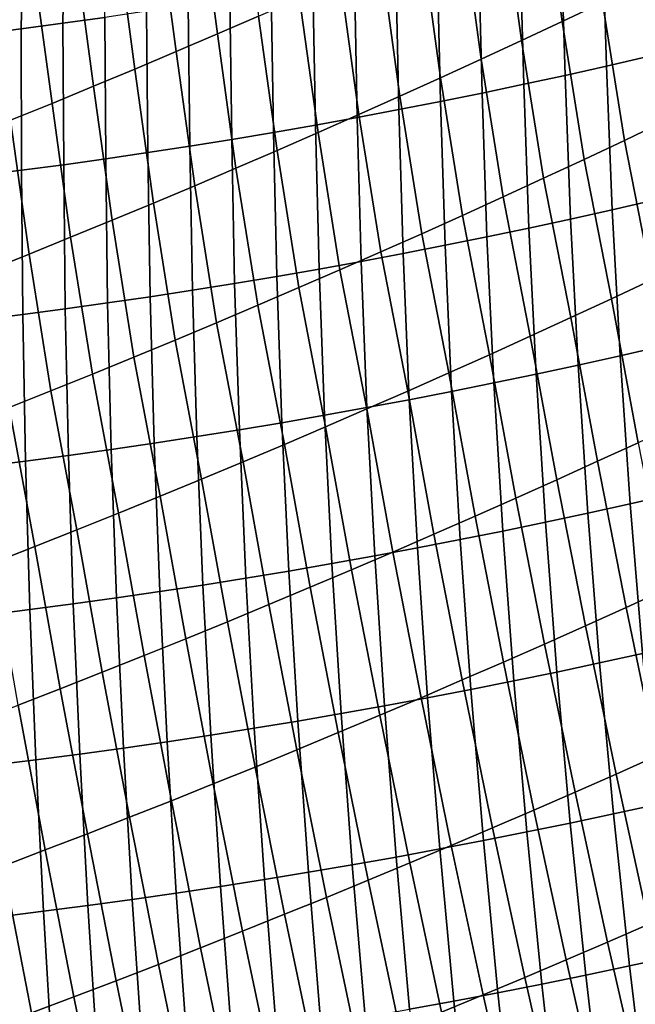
# Model space of a CAD drawing. Header units: metres. Extents: x -240 to 45, y -77 to 27.
# Tile 971 of 1056: x 23.74 to 25.24, y -28.91 to -26.5. Entities that reach past the tile are written whole.
import ezdxf

# ---------------------------------------------------------------- set-up
doc = ezdxf.new("R2010")
doc.units = ezdxf.units.M
doc.layers.add('solid_102011X2', color=7, linetype='CONTINUOUS')

msp = doc.modelspace()

# ---------------------------------------------------------------- linework, layer by layer
at = {"layer": 'solid_102011X2'}
for points in [[(25.057606, -26.508755, 81.380486), (25.013071, -26.179472, 81.171997), (25.111479, -26.132624, 81.196388), (25.155901, -26.462179, 81.405762)], [(23.846777, -26.174604, 122.054489), (23.745403, -26.188135, 122.075317), (23.738663, -26.526537, 121.911583), (23.840622, -26.512947, 121.890411)], [(23.948053, -26.160378, 122.03318), (23.846777, -26.174604, 122.054489), (23.840622, -26.512947, 121.890411), (23.942474, -26.498657, 121.868744)], [(23.745403, -26.188135, 122.075317), (23.643938, -26.20097, 122.095657), (23.636599, -26.539427, 121.932266), (23.738663, -26.526537, 121.911583)], [(24.217339, -26.539, 80.991402), (24.175179, -26.221502, 80.774216), (24.275536, -26.177916, 80.794533), (24.317598, -26.495569, 81.012527)], [(24.959061, -26.55492, 81.355621), (24.914423, -26.225904, 81.147995), (25.013071, -26.179472, 81.171997), (25.057606, -26.508755, 81.380486)], [(24.116859, -26.581991, 80.970695), (24.074612, -26.264641, 80.754303), (24.175179, -26.221502, 80.774216), (24.217339, -26.539, 80.991402)], [(24.86027, -26.600674, 81.331161), (24.815533, -26.271915, 81.124397), (24.914423, -26.225904, 81.147995), (24.959061, -26.55492, 81.355621)], [(24.016169, -26.62454, 80.950409), (23.973839, -26.307327, 80.734802), (24.074612, -26.264641, 80.754303), (24.116859, -26.581991, 80.970695)], [(25.15521, -26.274078, 121.570465), (25.166309, -26.617445, 121.414589), (25.267088, -26.594284, 121.385986), (25.255377, -26.251055, 121.542442)], [(24.761234, -26.646013, 81.307121), (24.716406, -26.317503, 81.101204), (24.815533, -26.271915, 81.124397), (24.86027, -26.600674, 81.331161)], [(25.054895, -26.296453, 121.598), (25.065365, -26.639959, 121.442703), (25.166309, -26.617445, 121.414589), (25.15521, -26.274078, 121.570465)], [(23.915266, -26.666643, 80.93055), (23.872862, -26.34956, 80.715721), (23.973839, -26.307327, 80.734802), (24.016169, -26.62454, 80.950409)], [(24.661959, -26.690935, 81.283501), (24.617046, -26.362665, 81.078415), (24.716406, -26.317503, 81.101204), (24.761234, -26.646013, 81.307121)], [(24.853825, -26.339245, 121.651627), (24.862995, -26.68302, 121.497437), (24.964258, -26.661818, 121.470322), (24.954432, -26.318178, 121.625053)], [(24.954432, -26.318178, 121.625053), (24.964258, -26.661818, 121.470322), (25.065365, -26.639959, 121.442703), (25.054895, -26.296453, 121.598)], [(24.753078, -26.359653, 121.677704), (24.761576, -26.703558, 121.524063), (24.862995, -26.68302, 121.497437), (24.853825, -26.339245, 121.651627)], [(23.814156, -26.708298, 80.911118), (23.771687, -26.391336, 80.69706), (23.872862, -26.34956, 80.715721), (23.915266, -26.666643, 80.93055)], [(24.562447, -26.735439, 81.2603), (24.517456, -26.407398, 81.056038), (24.617046, -26.362665, 81.078415), (24.661959, -26.690935, 81.283501)], [(24.652195, -26.379396, 121.7033), (24.660007, -26.723431, 121.550186), (24.761576, -26.703558, 121.524063), (24.753078, -26.359653, 121.677704)], [(23.712843, -26.749502, 80.89212), (23.670313, -26.432653, 80.67881), (23.771687, -26.391336, 80.69706), (23.814156, -26.708298, 80.911118)], [(24.551178, -26.39847, 121.728409), (24.558292, -26.742632, 121.575806), (24.660007, -26.723431, 121.550186), (24.652195, -26.379396, 121.7033)], [(24.462702, -26.77952, 81.237518), (24.417639, -26.451702, 81.034081), (24.517456, -26.407398, 81.056038), (24.562447, -26.735439, 81.2603)], [(24.450031, -26.416872, 121.753029), (24.456434, -26.761158, 121.600929), (24.558292, -26.742632, 121.575806), (24.551178, -26.39847, 121.728409)], [(25.209549, -26.798532, 81.600716), (25.155901, -26.462179, 81.405762), (25.253942, -26.415199, 81.431442), (25.307598, -26.751818, 81.627312)], [(24.247364, -26.451641, 121.800789), (24.252304, -26.796169, 121.649666), (24.354437, -26.779005, 121.625549), (24.348759, -26.434597, 121.777153)], [(24.348759, -26.434597, 121.777153), (24.354437, -26.779005, 121.625549), (24.456434, -26.761158, 121.600929), (24.450031, -26.416872, 121.753029)], [(24.145849, -26.468002, 121.823936), (24.150038, -26.812645, 121.673279), (24.252304, -26.796169, 121.649666), (24.247364, -26.451641, 121.800789)], [(24.362726, -26.823175, 81.215164), (24.317598, -26.495569, 81.012527), (24.417639, -26.451702, 81.034081), (24.462702, -26.77952, 81.237518)], [(25.11124, -26.844852, 81.574532), (25.057606, -26.508755, 81.380486), (25.155901, -26.462179, 81.405762), (25.209549, -26.798532, 81.600716)], [(23.942474, -26.498657, 121.868744), (23.945124, -26.843519, 121.718979), (24.047644, -26.82843, 121.696381), (24.044218, -26.483675, 121.846588)], [(24.044218, -26.483675, 121.846588), (24.047644, -26.82843, 121.696381), (24.150038, -26.812645, 121.673279), (24.145849, -26.468002, 121.823936)], [(23.840622, -26.512947, 121.890411), (23.842484, -26.857912, 121.741074), (23.945124, -26.843519, 121.718979), (23.942474, -26.498657, 121.868744)], [(24.262522, -26.866404, 81.193245), (24.217339, -26.539, 80.991402), (24.317598, -26.495569, 81.012527), (24.362726, -26.823175, 81.215164)], [(25.012672, -26.890772, 81.548767), (24.959061, -26.55492, 81.355621), (25.057606, -26.508755, 81.380486), (25.11124, -26.844852, 81.574532)], [(23.636599, -26.539427, 121.932266), (23.63685, -26.884586, 121.78373), (23.739725, -26.871601, 121.762657), (23.738663, -26.526537, 121.911583)], [(23.738663, -26.526537, 121.911583), (23.739725, -26.871601, 121.762657), (23.842484, -26.857912, 121.741074), (23.840622, -26.512947, 121.890411)], [(24.162096, -26.909201, 81.171753), (24.116859, -26.581991, 80.970695), (24.217339, -26.539, 80.991402), (24.262522, -26.866404, 81.193245)], [(24.913853, -26.936287, 81.523422), (24.86027, -26.600674, 81.331161), (24.959061, -26.55492, 81.355621), (25.012672, -26.890772, 81.548767)], [(24.061449, -26.951565, 81.150688), (24.016169, -26.62454, 80.950409), (24.116859, -26.581991, 80.970695), (24.162096, -26.909201, 81.171753)], [(24.814781, -26.981398, 81.498505), (24.761234, -26.646013, 81.307121), (24.86027, -26.600674, 81.331161), (24.913853, -26.936287, 81.523422)], [(25.180014, -26.96788, 121.275047), (25.28146, -26.944613, 121.245857), (25.267088, -26.594284, 121.385986), (25.166309, -26.617445, 121.414589)], [(23.960585, -26.993492, 81.130066), (23.915266, -26.666643, 80.93055), (24.016169, -26.62454, 80.950409), (24.061449, -26.951565, 81.150688)], [(25.078388, -26.990498, 121.303734), (25.180014, -26.96788, 121.275047), (25.166309, -26.617445, 121.414589), (25.065365, -26.639959, 121.442703)], [(24.715464, -27.026102, 81.474014), (24.661959, -26.690935, 81.283501), (24.761234, -26.646013, 81.307121), (24.814781, -26.981398, 81.498505)], [(24.976585, -27.012461, 121.331917), (25.078388, -26.990498, 121.303734), (25.065365, -26.639959, 121.442703), (24.964258, -26.661818, 121.470322)], [(23.859507, -27.034981, 81.109886), (23.814156, -26.708298, 80.911118), (23.915266, -26.666643, 80.93055), (23.960585, -26.993492, 81.130066)], [(24.874609, -27.033766, 121.359589), (24.976585, -27.012461, 121.331917), (24.964258, -26.661818, 121.470322), (24.862995, -26.68302, 121.497437)], [(24.615902, -27.070395, 81.449951), (24.562447, -26.735439, 81.2603), (24.661959, -26.690935, 81.283501), (24.715464, -27.026102, 81.474014)], [(24.670156, -27.074381, 121.413406), (24.772467, -27.054407, 121.386749), (24.761576, -26.703558, 121.524063), (24.660007, -26.723431, 121.550186)], [(24.772467, -27.054407, 121.386749), (24.874609, -27.033766, 121.359589), (24.862995, -26.68302, 121.497437), (24.761576, -26.703558, 121.524063)], [(23.758219, -27.076027, 81.090141), (23.712843, -26.749502, 80.89212), (23.814156, -26.708298, 80.911118), (23.859507, -27.034981, 81.109886)], [(24.567688, -27.093681, 121.439545), (24.670156, -27.074381, 121.413406), (24.660007, -26.723431, 121.550186), (24.558292, -26.742632, 121.575806)], [(23.656723, -27.116629, 81.070847), (23.61133, -26.790251, 80.873558), (23.712843, -26.749502, 80.89212), (23.758219, -27.076027, 81.090141)], [(24.465061, -27.112303, 121.465172), (24.567688, -27.093681, 121.439545), (24.558292, -26.742632, 121.575806), (24.456434, -26.761158, 121.600929)], [(24.516098, -27.114273, 81.426331), (24.462702, -26.77952, 81.237518), (24.562447, -26.735439, 81.2603), (24.615902, -27.070395, 81.449951)], [(24.362282, -27.130245, 121.490288), (24.465061, -27.112303, 121.465172), (24.456434, -26.761158, 121.600929), (24.354437, -26.779005, 121.625549)], [(25.374645, -27.092524, 81.809647), (25.276405, -27.139044, 81.782059), (25.209549, -26.798532, 81.600716), (25.307598, -26.751818, 81.627312)], [(24.156279, -27.164066, 121.538963), (24.259352, -27.147499, 121.514885), (24.252304, -26.796169, 121.649666), (24.150038, -26.812645, 121.673279)], [(24.259352, -27.147499, 121.514885), (24.362282, -27.130245, 121.490288), (24.354437, -26.779005, 121.625549), (24.252304, -26.796169, 121.649666)], [(24.416059, -27.157736, 81.403145), (24.362726, -26.823175, 81.215164), (24.462702, -26.77952, 81.237518), (24.516098, -27.114273, 81.426331)], [(25.276405, -27.139044, 81.782059), (25.177896, -27.185175, 81.754898), (25.11124, -26.844852, 81.574532), (25.209549, -26.798532, 81.600716)], [(24.053062, -27.179937, 121.562523), (24.156279, -27.164066, 121.538963), (24.150038, -26.812645, 121.673279), (24.047644, -26.82843, 121.696381)], [(24.315784, -27.200781, 81.380394), (24.262522, -26.866404, 81.193245), (24.362726, -26.823175, 81.215164), (24.416059, -27.157736, 81.403145)], [(23.846222, -27.209583, 121.608086), (23.949709, -27.19511, 121.585564), (23.945124, -26.843519, 121.718979), (23.842484, -26.857912, 121.741074)], [(23.949709, -27.19511, 121.585564), (24.053062, -27.179937, 121.562523), (24.047644, -26.82843, 121.696381), (23.945124, -26.843519, 121.718979)], [(25.177896, -27.185175, 81.754898), (25.079124, -27.230913, 81.728165), (25.012672, -26.890772, 81.548767), (25.11124, -26.844852, 81.574532)], [(23.638861, -27.236408, 121.651558), (23.742605, -27.223351, 121.630081), (23.739725, -26.871601, 121.762657), (23.63685, -26.884586, 121.78373)], [(23.742605, -27.223351, 121.630081), (23.846222, -27.209583, 121.608086), (23.842484, -26.857912, 121.741074), (23.739725, -26.871601, 121.762657)], [(24.215281, -27.243402, 81.358086), (24.162096, -26.909201, 81.171753), (24.262522, -26.866404, 81.193245), (24.315784, -27.200781, 81.380394)], [(25.079124, -27.230913, 81.728165), (24.980089, -27.276258, 81.701866), (24.913853, -26.936287, 81.523422), (25.012672, -26.890772, 81.548767)], [(24.114548, -27.285601, 81.336227), (24.061449, -26.951565, 81.150688), (24.162096, -26.909201, 81.171753), (24.215281, -27.243402, 81.358086)], [(24.980089, -27.276258, 81.701866), (24.880795, -27.321207, 81.676003), (24.814781, -26.981398, 81.498505), (24.913853, -26.936287, 81.523422)], [(24.013594, -27.327374, 81.314812), (23.960585, -26.993492, 81.130066), (24.061449, -26.951565, 81.150688), (24.114548, -27.285601, 81.336227)], [(25.096741, -27.346685, 121.180641), (25.19915, -27.323965, 121.151352), (25.180014, -26.96788, 121.275047), (25.078388, -26.990498, 121.303734)], [(25.19915, -27.323965, 121.151352), (25.301365, -27.300594, 121.121544), (25.28146, -26.944613, 121.245857), (25.180014, -26.96788, 121.275047)], [(24.880795, -27.321207, 81.676003), (24.781246, -27.365757, 81.650581), (24.715464, -27.026102, 81.474014), (24.814781, -26.981398, 81.498505)], [(24.994137, -27.368752, 121.209412), (25.096741, -27.346685, 121.180641), (25.078388, -26.990498, 121.303734), (24.976585, -27.012461, 121.331917)], [(23.912416, -27.368715, 81.293846), (23.859507, -27.034981, 81.109886), (23.960585, -26.993492, 81.130066), (24.013594, -27.327374, 81.314812)], [(24.891346, -27.390158, 121.237663), (24.994137, -27.368752, 121.209412), (24.976585, -27.012461, 121.331917), (24.874609, -27.033766, 121.359589)], [(23.811024, -27.409622, 81.273338), (23.758219, -27.076027, 81.090141), (23.859507, -27.034981, 81.109886), (23.912416, -27.368715, 81.293846)], [(24.781246, -27.365757, 81.650581), (24.681446, -27.409903, 81.625603), (24.615902, -27.070395, 81.449951), (24.715464, -27.026102, 81.474014)], [(24.78837, -27.4109, 121.265396), (24.891346, -27.390158, 121.237663), (24.874609, -27.033766, 121.359589), (24.772467, -27.054407, 121.386749)], [(24.685217, -27.430973, 121.29261), (24.78837, -27.4109, 121.265396), (24.772467, -27.054407, 121.386749), (24.670156, -27.074381, 121.413406)], [(23.709415, -27.450096, 81.253281), (23.656723, -27.116629, 81.070847), (23.758219, -27.076027, 81.090141), (23.811024, -27.409622, 81.273338)], [(24.681446, -27.409903, 81.625603), (24.581398, -27.453646, 81.601067), (24.516098, -27.114273, 81.426331), (24.615902, -27.070395, 81.449951)], [(24.581886, -27.450371, 121.319298), (24.685217, -27.430973, 121.29261), (24.670156, -27.074381, 121.413406), (24.567688, -27.093681, 121.439545)], [(24.478384, -27.46909, 121.345459), (24.581886, -27.450371, 121.319298), (24.567688, -27.093681, 121.439545), (24.465061, -27.112303, 121.465172)], [(24.270884, -27.504471, 121.396187), (24.374716, -27.487125, 121.371086), (24.362282, -27.130245, 121.490288), (24.259352, -27.147499, 121.514885)], [(24.374716, -27.487125, 121.371086), (24.478384, -27.46909, 121.345459), (24.465061, -27.112303, 121.465172), (24.362282, -27.130245, 121.490288)], [(24.581398, -27.453646, 81.601067), (24.481104, -27.496981, 81.576981), (24.416059, -27.157736, 81.403145), (24.516098, -27.114273, 81.426331)], [(24.166893, -27.521126, 121.420761), (24.270884, -27.504471, 121.396187), (24.259352, -27.147499, 121.514885), (24.156279, -27.164066, 121.538963)], [(24.481104, -27.496981, 81.576981), (24.380569, -27.539904, 81.553345), (24.315784, -27.200781, 81.380394), (24.416059, -27.157736, 81.403145)], [(25.34149, -27.489975, 81.945343), (25.242811, -27.535809, 81.917267), (25.177896, -27.185175, 81.754898), (25.276405, -27.139044, 81.782059)], [(23.958448, -27.55234, 121.468307), (24.062746, -27.537083, 121.444801), (24.053062, -27.179937, 121.562523), (23.949709, -27.19511, 121.585564)], [(24.062746, -27.537083, 121.444801), (24.166893, -27.521126, 121.420761), (24.156279, -27.164066, 121.538963), (24.053062, -27.179937, 121.562523)], [(23.854006, -27.566891, 121.49128), (23.958448, -27.55234, 121.468307), (23.949709, -27.19511, 121.585564), (23.846222, -27.209583, 121.608086)], [(24.380569, -27.539904, 81.553345), (24.279797, -27.582417, 81.530159), (24.215281, -27.243402, 81.358086), (24.315784, -27.200781, 81.380394)], [(25.242811, -27.535809, 81.917267), (25.143862, -27.581259, 81.889633), (25.079124, -27.230913, 81.728165), (25.177896, -27.185175, 81.754898)], [(23.644693, -27.593864, 121.535614), (23.749418, -27.580734, 121.513718), (23.742605, -27.223351, 121.630081), (23.638861, -27.236408, 121.651558)], [(23.749418, -27.580734, 121.513718), (23.854006, -27.566891, 121.49128), (23.846222, -27.209583, 121.608086), (23.742605, -27.223351, 121.630081)], [(25.143862, -27.581259, 81.889633), (25.044643, -27.626326, 81.862442), (24.980089, -27.276258, 81.701866), (25.079124, -27.230913, 81.728165)], [(24.279797, -27.582417, 81.530159), (24.178787, -27.624512, 81.507439), (24.114548, -27.285601, 81.336227), (24.215281, -27.243402, 81.358086)], [(25.044643, -27.626326, 81.862442), (24.945158, -27.671005, 81.835693), (24.880795, -27.321207, 81.676003), (24.980089, -27.276258, 81.701866)], [(24.178787, -27.624512, 81.507439), (24.077547, -27.666189, 81.485168), (24.013594, -27.327374, 81.314812), (24.114548, -27.285601, 81.336227)], [(25.223677, -27.684921, 121.04377), (25.326759, -27.661449, 121.013321), (25.301365, -27.300594, 121.121544), (25.19915, -27.323965, 121.151352)], [(24.077547, -27.666189, 81.485168), (23.97608, -27.707445, 81.463364), (23.912416, -27.368715, 81.293846), (24.013594, -27.327374, 81.314812)], [(24.945158, -27.671005, 81.835693), (24.845413, -27.715296, 81.809402), (24.781246, -27.365757, 81.650581), (24.880795, -27.321207, 81.676003)], [(25.12038, -27.707743, 121.073685), (25.223677, -27.684921, 121.04377), (25.19915, -27.323965, 121.151352), (25.096741, -27.346685, 121.180641)], [(25.016876, -27.72991, 121.103081), (25.12038, -27.707743, 121.073685), (25.096741, -27.346685, 121.180641), (24.994137, -27.368752, 121.209412)], [(23.97608, -27.707445, 81.463364), (23.874386, -27.748278, 81.442024), (23.811024, -27.409622, 81.273338), (23.912416, -27.368715, 81.293846)], [(24.845413, -27.715296, 81.809402), (24.745409, -27.759193, 81.783554), (24.681446, -27.409903, 81.625603), (24.781246, -27.365757, 81.650581)], [(24.913166, -27.751415, 121.131943), (25.016876, -27.72991, 121.103081), (24.994137, -27.368752, 121.209412), (24.891346, -27.390158, 121.237663)], [(24.809258, -27.772257, 121.160271), (24.913166, -27.751415, 121.131943), (24.891346, -27.390158, 121.237663), (24.78837, -27.4109, 121.265396)], [(23.874386, -27.748278, 81.442024), (23.772472, -27.788683, 81.42115), (23.709415, -27.450096, 81.253281), (23.811024, -27.409622, 81.273338)], [(24.745409, -27.759193, 81.783554), (24.645149, -27.802696, 81.758171), (24.581398, -27.453646, 81.601067), (24.681446, -27.409903, 81.625603)], [(24.705153, -27.792427, 121.188065), (24.809258, -27.772257, 121.160271), (24.78837, -27.4109, 121.265396), (24.685217, -27.430973, 121.29261)], [(24.600859, -27.811922, 121.215317), (24.705153, -27.792427, 121.188065), (24.685217, -27.430973, 121.29261), (24.581886, -27.450371, 121.319298)], [(23.772472, -27.788683, 81.42115), (23.67034, -27.828657, 81.400749), (23.607597, -27.490131, 81.233681), (23.709415, -27.450096, 81.253281)], [(24.391712, -27.848862, 121.268211), (24.496376, -27.830734, 121.242035), (24.478384, -27.46909, 121.345459), (24.374716, -27.487125, 121.371086)], [(24.496376, -27.830734, 121.242035), (24.600859, -27.811922, 121.215317), (24.581886, -27.450371, 121.319298), (24.478384, -27.46909, 121.345459)], [(24.645149, -27.802696, 81.758171), (24.544638, -27.845802, 81.733246), (24.481104, -27.496981, 81.576981), (24.581398, -27.453646, 81.601067)], [(24.286871, -27.866299, 121.293846), (24.391712, -27.848862, 121.268211), (24.374716, -27.487125, 121.371086), (24.270884, -27.504471, 121.396187)], [(24.181856, -27.883041, 121.318932), (24.286871, -27.866299, 121.293846), (24.270884, -27.504471, 121.396187), (24.166893, -27.521126, 121.420761)], [(24.544638, -27.845802, 81.733246), (24.443876, -27.888506, 81.708778), (24.380569, -27.539904, 81.553345), (24.481104, -27.496981, 81.576981)], [(23.971325, -27.914421, 121.36747), (24.076674, -27.899084, 121.343475), (24.062746, -27.537083, 121.444801), (23.958448, -27.55234, 121.468307)], [(24.076674, -27.899084, 121.343475), (24.181856, -27.883041, 121.318932), (24.166893, -27.521126, 121.420761), (24.062746, -27.537083, 121.444801)], [(24.443876, -27.888506, 81.708778), (24.342873, -27.930807, 81.684776), (24.279797, -27.582417, 81.530159), (24.380569, -27.539904, 81.553345)], [(25.313114, -27.892574, 82.063194), (25.213911, -27.937717, 82.03466), (25.143862, -27.581259, 81.889633), (25.242811, -27.535809, 81.917267)], [(23.760151, -27.942972, 121.413811), (23.865816, -27.929052, 121.390915), (23.854006, -27.566891, 121.49128), (23.749418, -27.580734, 121.513718)], [(23.865816, -27.929052, 121.390915), (23.971325, -27.914421, 121.36747), (23.958448, -27.55234, 121.468307), (23.854006, -27.566891, 121.49128)], [(23.654335, -27.956173, 121.436157), (23.760151, -27.942972, 121.413811), (23.749418, -27.580734, 121.513718), (23.644693, -27.593864, 121.535614)], [(24.342873, -27.930807, 81.684776), (24.241625, -27.972704, 81.66124), (24.178787, -27.624512, 81.507439), (24.279797, -27.582417, 81.530159)], [(25.213911, -27.937717, 82.03466), (25.114431, -27.982487, 82.006577), (25.044643, -27.626326, 81.862442), (25.143862, -27.581259, 81.889633)], [(24.241625, -27.972704, 81.66124), (24.140139, -28.014191, 81.638168), (24.077547, -27.666189, 81.485168), (24.178787, -27.624512, 81.507439)], [(25.114431, -27.982487, 82.006577), (25.014681, -28.026878, 81.978951), (24.945158, -27.671005, 81.835693), (25.044643, -27.626326, 81.862442)], [(25.25354, -28.049955, 120.952538), (25.35759, -28.026384, 120.921425), (25.326759, -27.661449, 121.013321), (25.223677, -27.684921, 121.04377)], [(24.140139, -28.014191, 81.638168), (24.03842, -28.055267, 81.615578), (23.97608, -27.707445, 81.463364), (24.077547, -27.666189, 81.485168)], [(25.014681, -28.026878, 81.978951), (24.914661, -28.07089, 81.95179), (24.845413, -27.715296, 81.809402), (24.945158, -27.671005, 81.835693)], [(25.149258, -28.072874, 120.983116), (25.25354, -28.049955, 120.952538), (25.223677, -27.684921, 121.04377), (25.12038, -27.707743, 121.073685)], [(24.03842, -28.055267, 81.615578), (23.936468, -28.095928, 81.59346), (23.874386, -27.748278, 81.442024), (23.97608, -27.707445, 81.463364)], [(25.044752, -28.09514, 121.013153), (25.149258, -28.072874, 120.983116), (25.12038, -27.707743, 121.073685), (25.016876, -27.72991, 121.103081)], [(24.914661, -28.07089, 81.95179), (24.814377, -28.114521, 81.925087), (24.745409, -27.759193, 81.783554), (24.845413, -27.715296, 81.809402)], [(24.940023, -28.116745, 121.042641), (25.044752, -28.09514, 121.013153), (25.016876, -27.72991, 121.103081), (24.913166, -27.751415, 121.131943)], [(23.936468, -28.095928, 81.59346), (23.834288, -28.136173, 81.571823), (23.772472, -27.788683, 81.42115), (23.874386, -27.748278, 81.442024)], [(24.814377, -28.114521, 81.925087), (24.713829, -28.157766, 81.898849), (24.645149, -27.802696, 81.758171), (24.745409, -27.759193, 81.783554)], [(24.835079, -28.137684, 121.071594), (24.940023, -28.116745, 121.042641), (24.913166, -27.751415, 121.131943), (24.809258, -27.772257, 121.160271)], [(24.729925, -28.157949, 121.099991), (24.835079, -28.137684, 121.071594), (24.809258, -27.772257, 121.160271), (24.705153, -27.792427, 121.188065)], [(23.834288, -28.136173, 81.571823), (23.731882, -28.175999, 81.550659), (23.67034, -27.828657, 81.400749), (23.772472, -27.788683, 81.42115)], [(24.713829, -28.157766, 81.898849), (24.613024, -28.200624, 81.873077), (24.544638, -27.845802, 81.733246), (24.645149, -27.802696, 81.758171)], [(24.624563, -28.177538, 121.127846), (24.729925, -28.157949, 121.099991), (24.705153, -27.792427, 121.188065), (24.600859, -27.811922, 121.215317)], [(24.413237, -28.214663, 121.181885), (24.518999, -28.196445, 121.155144), (24.496376, -27.830734, 121.242035), (24.391712, -27.848862, 121.268211)], [(24.518999, -28.196445, 121.155144), (24.624563, -28.177538, 121.127846), (24.600859, -27.811922, 121.215317), (24.496376, -27.830734, 121.242035)], [(24.307283, -28.232189, 121.208069), (24.413237, -28.214663, 121.181885), (24.391712, -27.848862, 121.268211), (24.286871, -27.866299, 121.293846)], [(24.613024, -28.200624, 81.873077), (24.511963, -28.243092, 81.847786), (24.443876, -27.888506, 81.708778), (24.544638, -27.845802, 81.733246)], [(24.201139, -28.249018, 121.233696), (24.307283, -28.232189, 121.208069), (24.286871, -27.866299, 121.293846), (24.181856, -27.883041, 121.318932)], [(23.98831, -28.280563, 121.283272), (24.094814, -28.265144, 121.258766), (24.076674, -27.899084, 121.343475), (23.971325, -27.914421, 121.36747)], [(24.094814, -28.265144, 121.258766), (24.201139, -28.249018, 121.233696), (24.181856, -27.883041, 121.318932), (24.076674, -27.899084, 121.343475)], [(24.511963, -28.243092, 81.847786), (24.41065, -28.285166, 81.82296), (24.342873, -27.930807, 81.684776), (24.443876, -27.888506, 81.708778)], [(25.388651, -28.25469, 82.192375), (25.289118, -28.299507, 82.162941), (25.213911, -27.937717, 82.03466), (25.313114, -27.892574, 82.063194)], [(23.88163, -28.295273, 121.30722), (23.98831, -28.280563, 121.283272), (23.971325, -27.914421, 121.36747), (23.865816, -27.929052, 121.390915)], [(23.667767, -28.32254, 121.353409), (23.77478, -28.309267, 121.330597), (23.760151, -27.942972, 121.413811), (23.654335, -27.956173, 121.436157)], [(23.77478, -28.309267, 121.330597), (23.88163, -28.295273, 121.30722), (23.865816, -27.929052, 121.390915), (23.760151, -27.942972, 121.413811)], [(24.41065, -28.285166, 81.82296), (24.30909, -28.326845, 81.798615), (24.241625, -27.972704, 81.66124), (24.342873, -27.930807, 81.684776)], [(25.289118, -28.299507, 82.162941), (25.189302, -28.34396, 82.133972), (25.114431, -27.982487, 82.006577), (25.213911, -27.937717, 82.03466)], [(24.30909, -28.326845, 81.798615), (24.207283, -28.368126, 81.77475), (24.140139, -28.014191, 81.638168), (24.241625, -27.972704, 81.66124)], [(25.189302, -28.34396, 82.133972), (25.089209, -28.388044, 82.105469), (25.014681, -28.026878, 81.978951), (25.114431, -27.982487, 82.006577)], [(24.207283, -28.368126, 81.77475), (24.105234, -28.409006, 81.751366), (24.03842, -28.055267, 81.615578), (24.140139, -28.014191, 81.638168)], [(25.089209, -28.388044, 82.105469), (24.98884, -28.431761, 82.077438), (24.914661, -28.07089, 81.95179), (25.014681, -28.026878, 81.978951)], [(24.105234, -28.409006, 81.751366), (24.002949, -28.449482, 81.72847), (23.936468, -28.095928, 81.59346), (24.03842, -28.055267, 81.615578)], [(24.98884, -28.431761, 82.077438), (24.888199, -28.475107, 82.049881), (24.814377, -28.114521, 81.925087), (24.914661, -28.07089, 81.95179)], [(25.18331, -28.441282, 120.909119), (25.288673, -28.418266, 120.877861), (25.25354, -28.049955, 120.952538), (25.149258, -28.072874, 120.983116)], [(24.002949, -28.449482, 81.72847), (23.900427, -28.489552, 81.706062), (23.834288, -28.136173, 81.571823), (23.936468, -28.095928, 81.59346)], [(24.971859, -28.485344, 120.969971), (25.077703, -28.463644, 120.939819), (25.044752, -28.09514, 121.013153), (24.940023, -28.116745, 121.042641)], [(25.077703, -28.463644, 120.939819), (25.18331, -28.441282, 120.909119), (25.149258, -28.072874, 120.983116), (25.044752, -28.09514, 121.013153)], [(24.888199, -28.475107, 82.049881), (24.787289, -28.518078, 82.022797), (24.713829, -28.157766, 81.898849), (24.814377, -28.114521, 81.925087)], [(24.865782, -28.506378, 120.999565), (24.971859, -28.485344, 120.969971), (24.940023, -28.116745, 121.042641), (24.835079, -28.137684, 121.071594)], [(23.900427, -28.489552, 81.706062), (23.797674, -28.529211, 81.684151), (23.731882, -28.175999, 81.550659), (23.834288, -28.136173, 81.571823)], [(24.759478, -28.526739, 121.028595), (24.865782, -28.506378, 120.999565), (24.835079, -28.137684, 121.071594), (24.729925, -28.157949, 121.099991)], [(24.787289, -28.518078, 82.022797), (24.686113, -28.560671, 81.996185), (24.613024, -28.200624, 81.873077), (24.713829, -28.157766, 81.898849)], [(24.652948, -28.546421, 121.05706), (24.759478, -28.526739, 121.028595), (24.729925, -28.157949, 121.099991), (24.624563, -28.177538, 121.127846)], [(23.797674, -28.529211, 81.684151), (23.694695, -28.56846, 81.662727), (23.629255, -28.215403, 81.529984), (23.731882, -28.175999, 81.550659)], [(24.546202, -28.565418, 121.084961), (24.652948, -28.546421, 121.05706), (24.624563, -28.177538, 121.127846), (24.518999, -28.196445, 121.155144)], [(24.332073, -28.601339, 121.139061), (24.439241, -28.583727, 121.112297), (24.413237, -28.214663, 121.181885), (24.307283, -28.232189, 121.208069)], [(24.439241, -28.583727, 121.112297), (24.546202, -28.565418, 121.084961), (24.518999, -28.196445, 121.155144), (24.413237, -28.214663, 121.181885)], [(24.686113, -28.560671, 81.996185), (24.584677, -28.602884, 81.970062), (24.511963, -28.243092, 81.847786), (24.613024, -28.200624, 81.873077)], [(24.224699, -28.618254, 121.165253), (24.332073, -28.601339, 121.139061), (24.307283, -28.232189, 121.208069), (24.201139, -28.249018, 121.233696)], [(24.117128, -28.634462, 121.190865), (24.224699, -28.618254, 121.165253), (24.201139, -28.249018, 121.233696), (24.094814, -28.265144, 121.258766)], [(24.584677, -28.602884, 81.970062), (24.482983, -28.644714, 81.944427), (24.41065, -28.285166, 81.82296), (24.511963, -28.243092, 81.847786)], [(23.901411, -28.664749, 121.240364), (24.009365, -28.649963, 121.215904), (23.98831, -28.280563, 121.283272), (23.88163, -28.295273, 121.30722)], [(24.009365, -28.649963, 121.215904), (24.117128, -28.634462, 121.190865), (24.094814, -28.265144, 121.258766), (23.98831, -28.280563, 121.283272)], [(24.482983, -28.644714, 81.944427), (24.381031, -28.686161, 81.919273), (24.30909, -28.326845, 81.798615), (24.41065, -28.285166, 81.82296)], [(23.684959, -28.69216, 121.287537), (23.793274, -28.678816, 121.264244), (23.77478, -28.309267, 121.330597), (23.667767, -28.32254, 121.353409)], [(23.793274, -28.678816, 121.264244), (23.901411, -28.664749, 121.240364), (23.88163, -28.295273, 121.30722), (23.77478, -28.309267, 121.330597)], [(25.369316, -28.665834, 82.274185), (25.269091, -28.709951, 82.244339), (25.189302, -28.34396, 82.133972), (25.289118, -28.299507, 82.162941)], [(24.381031, -28.686161, 81.919273), (24.27883, -28.727219, 81.894608), (24.207283, -28.368126, 81.77475), (24.30909, -28.326845, 81.798615)], [(25.269091, -28.709951, 82.244339), (25.168579, -28.753714, 82.214966), (25.089209, -28.388044, 82.105469), (25.189302, -28.34396, 82.133972)], [(24.27883, -28.727219, 81.894608), (24.17638, -28.767887, 81.870438), (24.105234, -28.409006, 81.751366), (24.207283, -28.368126, 81.77475)], [(25.168579, -28.753714, 82.214966), (25.067785, -28.797117, 82.186073), (24.98884, -28.431761, 82.077438), (25.089209, -28.388044, 82.105469)], [(24.17638, -28.767887, 81.870438), (24.073685, -28.808163, 81.846771), (24.002949, -28.449482, 81.72847), (24.105234, -28.409006, 81.751366)], [(25.067785, -28.797117, 82.186073), (24.966713, -28.840158, 82.157661), (24.888199, -28.475107, 82.049881), (24.98884, -28.431761, 82.077438)], [(25.22246, -28.812157, 120.85186), (25.329, -28.789045, 120.819901), (25.288673, -28.418266, 120.877861), (25.18331, -28.441282, 120.909119)], [(24.073685, -28.808163, 81.846771), (23.970747, -28.848042, 81.823593), (23.900427, -28.489552, 81.706062), (24.002949, -28.449482, 81.72847)], [(25.11566, -28.834612, 120.883255), (25.22246, -28.812157, 120.85186), (25.18331, -28.441282, 120.909119), (25.077703, -28.463644, 120.939819)], [(24.966713, -28.840158, 82.157661), (24.865366, -28.882837, 82.12973), (24.787289, -28.518078, 82.022797), (24.888199, -28.475107, 82.049881)], [(25.008604, -28.856405, 120.914085), (25.11566, -28.834612, 120.883255), (25.077703, -28.463644, 120.939819), (24.971859, -28.485344, 120.969971)], [(23.970747, -28.848042, 81.823593), (23.867571, -28.887522, 81.800919), (23.797674, -28.529211, 81.684151), (23.900427, -28.489552, 81.706062)], [(24.901297, -28.877533, 120.944344), (25.008604, -28.856405, 120.914085), (24.971859, -28.485344, 120.969971), (24.865782, -28.506378, 120.999565)], [(24.685953, -28.917759, 121.003128), (24.793745, -28.897985, 120.974022), (24.759478, -28.526739, 121.028595), (24.652948, -28.546421, 121.05706)], [(24.865366, -28.882837, 82.12973), (24.763748, -28.92515, 82.102295), (24.686113, -28.560671, 81.996185), (24.787289, -28.518078, 82.022797)], [(24.793745, -28.897985, 120.974022), (24.901297, -28.877533, 120.944344), (24.865782, -28.506378, 120.999565), (24.759478, -28.526739, 121.028595)], [(23.867571, -28.887522, 81.800919), (23.764162, -28.926601, 81.778755), (23.694695, -28.56846, 81.662727), (23.797674, -28.529211, 81.684151)], [(24.577925, -28.936846, 121.031654), (24.685953, -28.917759, 121.003128), (24.652948, -28.546421, 121.05706), (24.546202, -28.565418, 121.084961)], [(23.764162, -28.926601, 81.778755), (23.660522, -28.965277, 81.757095), (23.59149, -28.607294, 81.6418), (23.694695, -28.56846, 81.662727)], [(24.469667, -28.955242, 121.059601), (24.577925, -28.936846, 121.031654), (24.546202, -28.565418, 121.084961), (24.439241, -28.583727, 121.112297)], [(24.763748, -28.92515, 82.102295), (24.661861, -28.967093, 82.075348), (24.584677, -28.602884, 81.970062), (24.686113, -28.560671, 81.996185)], [(24.361185, -28.97294, 121.08696), (24.469667, -28.955242, 121.059601), (24.439241, -28.583727, 121.112297), (24.332073, -28.601339, 121.139061)], [(24.14357, -29.006229, 121.139915), (24.252483, -28.989939, 121.113731), (24.224699, -28.618254, 121.165253), (24.117128, -28.634462, 121.190865)], [(24.252483, -28.989939, 121.113731), (24.361185, -28.97294, 121.08696), (24.332073, -28.601339, 121.139061), (24.224699, -28.618254, 121.165253)], [(24.661861, -28.967093, 82.075348), (24.55971, -29.008663, 82.048897), (24.482983, -28.644714, 81.944427), (24.584677, -28.602884, 81.970062)], [(24.034445, -29.021807, 121.165504), (24.14357, -29.006229, 121.139915), (24.117128, -28.634462, 121.190865), (24.009365, -28.649963, 121.215904)], [(24.55971, -29.008663, 82.048897), (24.457294, -29.049862, 82.022942), (24.381031, -28.686161, 81.919273), (24.482983, -28.644714, 81.944427)], [(23.815592, -29.050808, 121.214905), (23.925117, -29.036669, 121.190506), (23.901411, -28.664749, 121.240364), (23.793274, -28.678816, 121.264244)], [(23.925117, -29.036669, 121.190506), (24.034445, -29.021807, 121.165504), (24.009365, -28.649963, 121.215904), (23.901411, -28.664749, 121.240364)], [(23.705873, -29.06422, 121.238701), (23.815592, -29.050808, 121.214905), (23.793274, -28.678816, 121.264244), (23.684959, -28.69216, 121.287537)], [(24.457294, -29.049862, 82.022942), (24.354624, -29.090681, 81.997482), (24.27883, -28.727219, 81.894608), (24.381031, -28.686161, 81.919273)], [(25.353621, -29.07966, 82.337433), (25.252619, -29.123081, 82.307198), (25.168579, -28.753714, 82.214966), (25.269091, -28.709951, 82.244339)], [(24.354624, -29.090681, 81.997482), (24.251698, -29.131123, 81.972527), (24.17638, -28.767887, 81.870438), (24.27883, -28.727219, 81.894608)], [(24.251698, -29.131123, 81.972527), (24.14852, -29.171181, 81.948082), (24.073685, -28.808163, 81.846771), (24.17638, -28.767887, 81.870438)], [(25.252619, -29.123081, 82.307198), (25.151325, -29.166153, 82.277451), (25.067785, -28.797117, 82.186073), (25.168579, -28.753714, 82.214966)], [(25.266624, -29.184685, 120.81147), (25.374432, -29.161484, 120.778786), (25.329, -28.789045, 120.819901), (25.22246, -28.812157, 120.85186)], [(24.14852, -29.171181, 81.948082), (24.045092, -29.210855, 81.924149), (23.970747, -28.848042, 81.823593), (24.073685, -28.808163, 81.846771)], [(25.151325, -29.166153, 82.277451), (25.049749, -29.208878, 82.248192), (24.966713, -28.840158, 82.157661), (25.067785, -28.797117, 82.186073)], [(25.158537, -29.207232, 120.843575), (25.266624, -29.184685, 120.81147), (25.22246, -28.812157, 120.85186), (25.11566, -28.834612, 120.883255)], [(25.049749, -29.208878, 82.248192), (24.947891, -29.251247, 82.219429), (24.865366, -28.882837, 82.12973), (24.966713, -28.840158, 82.157661)], [(25.050175, -29.229116, 120.875099), (25.158537, -29.207232, 120.843575), (25.11566, -28.834612, 120.883255), (25.008604, -28.856405, 120.914085)], [(24.045092, -29.210855, 81.924149), (23.941422, -29.250141, 81.900719), (23.867571, -28.887522, 81.800919), (23.970747, -28.848042, 81.823593)], [(24.941545, -29.250334, 120.906044), (25.050175, -29.229116, 120.875099), (25.008604, -28.856405, 120.914085), (24.901297, -28.877533, 120.944344)], [(23.941422, -29.250141, 81.900719), (23.837509, -29.289038, 81.877808), (23.764162, -28.926601, 81.778755), (23.867571, -28.887522, 81.800919)], [(24.947891, -29.251247, 82.219429), (24.845757, -29.293262, 82.19117), (24.763748, -28.92515, 82.102295), (24.865366, -28.882837, 82.12973)], [(24.832653, -29.270876, 120.936401), (24.941545, -29.250334, 120.906044), (24.901297, -28.877533, 120.944344), (24.793745, -28.897985, 120.974022)], [(24.723501, -29.290737, 120.966164), (24.832653, -29.270876, 120.936401), (24.793745, -28.897985, 120.974022), (24.685953, -28.917759, 121.003128)]]:
    msp.add_3dface(points, dxfattribs=at)

doc.saveas('drawing.dxf')
